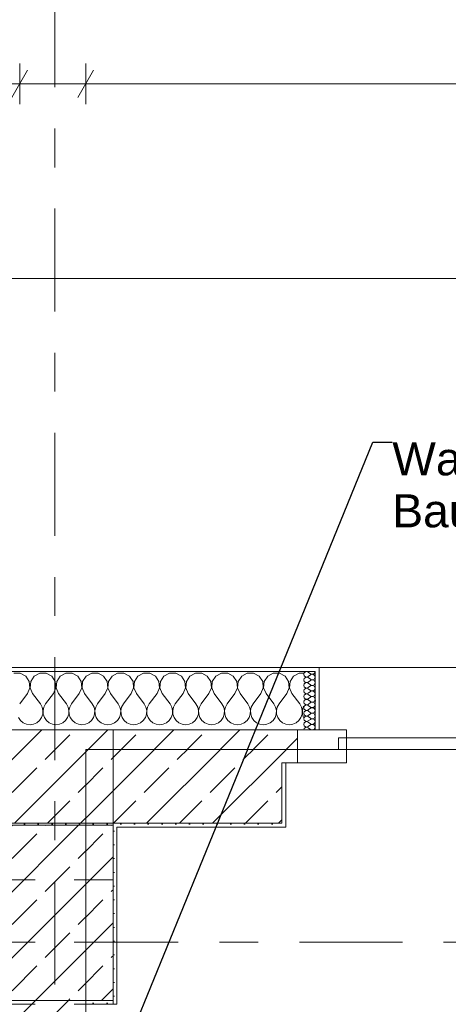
# Model space of a CAD drawing. Header units: metres. Extents: x -4 to 100, y -11 to 17.
# Tile 563 of 656: x 47.24 to 48.34, y 12.99 to 15.52. Entities that reach past the tile are written whole.
import ezdxf

# ---------------------------------------------------------------- set-up
doc = ezdxf.new("R2010")
doc.units = ezdxf.units.M
doc.header["$MEASUREMENT"] = 0
for name, pattern in [('Achse', [0.2, 0.1, -0.05, 0, -0.05]), ('Strichlinie doppelt', [0.546806, 0.264583, -0.105833, 0.070556, -0.105833]), ('Untersicht', [0.1, 0.075, -0.025]), ('Wipeout_Contour', [1, 0, -1])]:
    doc.linetypes.add(name, pattern=pattern)
for name, color, linetype in [('152 - Bemaßung_ Beschriftung.Ausbau', 7, 'Continuous'), ('451 - Universal.Achsen Raster', 7, 'Continuous'), ('603 - Struktur.Bodenplatte_ Decke Roh', 7, 'Continuous'), ('604 - Struktur.Wand Aussen', 7, 'Continuous'), ('605 - Struktur.Wand Innen', 7, 'Continuous'), ('607 - Struktur.Stütze', 7, 'Continuous'), ('608 - Struktur.Träger', 7, 'Continuous'), ('610 - Struktur.Treppe_ Rampe', 7, 'Continuous'), ('613 - Struktur.Fassade', 7, 'Continuous')]:
    doc.layers.add(name, color=color, linetype=linetype)
doc.styles.add('ERSTELLTER_STIL_2', font='txt')
doc.dimstyles.new('ERSTELLTER_STIL__5', dxfattribs={"dimtxt": 0.1, "dimasz": 0.0532, "dimexe": 0.18, "dimexo": 0.0625, "dimgap": 0, "dimtad": 1, "dimtih": 1, "dimtoh": 1, "dimzin": 0, "dimdsep": 46, "dimtxsty": 'ERSTELLTER_STIL_2', "dimblk": 'ARROWHEAD_2', "dimblk1": 'ARROWHEAD_2', "dimblk2": 'ARROWHEAD_2', "dimcen": 0.09, "dimse1": 1, "dimse2": 1, "dimclrd": 7, "dimclre": 7, "dimclrt": 7, "dimazin": 0, "dimtfac": 1, "dimtdec": 4, "dimtmove": 0, "dimatfit": 3, "dimfxl": 1, "dimtolj": 1, "dimtzin": 0, "dimarcsym": 0})
doc.dimstyles.new('ERSTELLTER_STIL__8', dxfattribs={"dimtxt": 0.18, "dimasz": 0.03648, "dimexe": 0.18, "dimexo": 0.0625, "dimgap": 0, "dimtad": 0, "dimtih": 1, "dimtoh": 1, "dimdec": 4, "dimzin": 0, "dimdsep": 46, "dimcen": 0.09, "dimadec": 0, "dimazin": 0, "dimtfac": 1, "dimtdec": 4, "dimtmove": 0, "dimatfit": 3, "dimldrblk": 'ARROWHEAD_11', "dimfxl": 1, "dimtolj": 1, "dimtzin": 0, "dimarcsym": 0})
pattern_1 = [(45, (0, 0), (-0.0848528, 0.0848528), []), (45, (-0.04243, 0.04243), (-0.0848528, 0.0848528), [0.09, -0.03])]
pattern_2 = [(45, (0, 0), (-0.01767767, 0.01767767), [0, -0.025])]
pattern_3 = [(0, (0, 0), (0, 0.08660254), [0, -0.05]), (0, (0.025, 0.0433), (0, 0.08660254), [0, -0.05])]

# ---------------------------------------------------------------- blocks, each defined once
blk = doc.blocks.new('*X75')
at = {"layer": '604 - Struktur.Wand Aussen', "color": 7, "linetype": 'Continuous', "lineweight": 5}
for p, q in [((47.2415, 13.8407), (47.2252, 13.8407)), ((47.2558, 13.833), (47.2415, 13.8407)), ((47.2919, 13.8407), (47.2776, 13.833)), ((47.3081, 13.8407), (47.2919, 13.8407)), ((47.3224, 13.833), (47.3081, 13.8407)), ((47.3585, 13.8407), (47.3442, 13.833)), ((47.3748, 13.8407), (47.3585, 13.8407)), ((47.3891, 13.833), (47.3748, 13.8407)), ((47.4252, 13.8407), (47.4109, 13.833)), ((47.4415, 13.8407), (47.4252, 13.8407)), ((47.4558, 13.833), (47.4415, 13.8407)), ((47.4919, 13.8407), (47.4776, 13.833)), ((47.5081, 13.8407), (47.4919, 13.8407)), ((47.5224, 13.833), (47.5081, 13.8407)), ((47.5585, 13.8407), (47.5442, 13.833)), ((47.5748, 13.8407), (47.5585, 13.8407)), ((47.5891, 13.833), (47.5748, 13.8407)), ((47.6252, 13.8407), (47.6109, 13.833)), ((47.6415, 13.8407), (47.6252, 13.8407)), ((47.6558, 13.833), (47.6415, 13.8407)), ((47.6919, 13.8407), (47.6776, 13.833)), ((47.7081, 13.8407), (47.6919, 13.8407)), ((47.7224, 13.833), (47.7081, 13.8407)), ((47.7585, 13.8407), (47.7442, 13.833)), ((47.7748, 13.8407), (47.7585, 13.8407)), ((47.7891, 13.833), (47.7748, 13.8407)), ((47.8252, 13.8407), (47.8109, 13.833)), ((47.8415, 13.8407), (47.8252, 13.8407)), ((47.8558, 13.833), (47.8415, 13.8407)), ((47.8919, 13.8407), (47.8776, 13.833)), ((47.9081, 13.8407), (47.8919, 13.8407)), ((47.9224, 13.833), (47.9081, 13.8407)), ((47.9585, 13.8407), (47.9442, 13.833)), ((47.97, 13.8407), (47.9585, 13.8407)), ((47.2648, 13.8195), (47.2558, 13.833)), ((47.2663, 13.8033), (47.2648, 13.8195)), ((47.2686, 13.8195), (47.267, 13.8033)), ((47.2776, 13.833), (47.2686, 13.8195)), ((47.3314, 13.8195), (47.3224, 13.833)), ((47.333, 13.8033), (47.3314, 13.8195)), ((47.3352, 13.8195), (47.3337, 13.8033)), ((47.3442, 13.833), (47.3352, 13.8195)), ((47.3981, 13.8195), (47.3891, 13.833)), ((47.3996, 13.8033), (47.3981, 13.8195)), ((47.4019, 13.8195), (47.4004, 13.8033)), ((47.4109, 13.833), (47.4019, 13.8195)), ((47.4648, 13.8195), (47.4558, 13.833)), ((47.4663, 13.8033), (47.4648, 13.8195)), ((47.4686, 13.8195), (47.467, 13.8033)), ((47.4776, 13.833), (47.4686, 13.8195)), ((47.5314, 13.8195), (47.5224, 13.833)), ((47.533, 13.8033), (47.5314, 13.8195)), ((47.5352, 13.8195), (47.5337, 13.8033)), ((47.5442, 13.833), (47.5352, 13.8195)), ((47.5981, 13.8195), (47.5891, 13.833)), ((47.5996, 13.8033), (47.5981, 13.8195)), ((47.6019, 13.8195), (47.6004, 13.8033)), ((47.6109, 13.833), (47.6019, 13.8195)), ((47.6648, 13.8195), (47.6558, 13.833)), ((47.6663, 13.8033), (47.6648, 13.8195)), ((47.6686, 13.8195), (47.667, 13.8033)), ((47.6776, 13.833), (47.6686, 13.8195)), ((47.7314, 13.8195), (47.7224, 13.833)), ((47.733, 13.8033), (47.7314, 13.8195)), ((47.7352, 13.8195), (47.7337, 13.8033)), ((47.7442, 13.833), (47.7352, 13.8195)), ((47.7981, 13.8195), (47.7891, 13.833)), ((47.7996, 13.8033), (47.7981, 13.8195)), ((47.8019, 13.8195), (47.8004, 13.8033)), ((47.8109, 13.833), (47.8019, 13.8195)), ((47.8648, 13.8195), (47.8558, 13.833)), ((47.8663, 13.8033), (47.8648, 13.8195)), ((47.8686, 13.8195), (47.867, 13.8033)), ((47.8776, 13.833), (47.8686, 13.8195)), ((47.9314, 13.8195), (47.9224, 13.833)), ((47.933, 13.8033), (47.9314, 13.8195)), ((47.9352, 13.8195), (47.9337, 13.8033)), ((47.9442, 13.833), (47.9352, 13.8195)), ((47.26, 13.7883), (47.24, 13.7617)), ((47.26, 13.7883), (47.2663, 13.8033)), ((47.267, 13.8033), (47.2733, 13.7883)), ((47.2733, 13.7883), (47.2933, 13.7617)), ((47.3267, 13.7883), (47.3067, 13.7617)), ((47.3267, 13.7883), (47.333, 13.8033)), ((47.3337, 13.8033), (47.34, 13.7883)), ((47.34, 13.7883), (47.36, 13.7617)), ((47.3933, 13.7883), (47.3733, 13.7617)), ((47.3933, 13.7883), (47.3996, 13.8033)), ((47.4004, 13.8033), (47.4067, 13.7883)), ((47.4067, 13.7883), (47.4267, 13.7617)), ((47.46, 13.7883), (47.44, 13.7617)), ((47.46, 13.7883), (47.4663, 13.8033)), ((47.467, 13.8033), (47.4733, 13.7883)), ((47.4733, 13.7883), (47.4933, 13.7617)), ((47.5267, 13.7883), (47.5067, 13.7617)), ((47.5267, 13.7883), (47.533, 13.8033)), ((47.5337, 13.8033), (47.54, 13.7883)), ((47.54, 13.7883), (47.56, 13.7617)), ((47.5933, 13.7883), (47.5733, 13.7617)), ((47.5933, 13.7883), (47.5996, 13.8033)), ((47.6004, 13.8033), (47.6067, 13.7883)), ((47.6067, 13.7883), (47.6267, 13.7617)), ((47.66, 13.7883), (47.64, 13.7617)), ((47.66, 13.7883), (47.6663, 13.8033)), ((47.667, 13.8033), (47.6733, 13.7883)), ((47.6733, 13.7883), (47.6933, 13.7617)), ((47.7267, 13.7883), (47.7067, 13.7617)), ((47.7267, 13.7883), (47.733, 13.8033)), ((47.7337, 13.8033), (47.74, 13.7883)), ((47.74, 13.7883), (47.76, 13.7617)), ((47.7933, 13.7883), (47.7733, 13.7617)), ((47.7933, 13.7883), (47.7996, 13.8033)), ((47.8004, 13.8033), (47.8067, 13.7883)), ((47.8067, 13.7883), (47.8267, 13.7617)), ((47.86, 13.7883), (47.84, 13.7617)), ((47.86, 13.7883), (47.8663, 13.8033)), ((47.867, 13.8033), (47.8733, 13.7883)), ((47.8733, 13.7883), (47.8933, 13.7617)), ((47.9267, 13.7883), (47.9067, 13.7617)), ((47.9267, 13.7883), (47.933, 13.8033)), ((47.9337, 13.8033), (47.94, 13.7883)), ((47.94, 13.7883), (47.96, 13.7617)), ((47.2978, 13.7536), (47.2933, 13.7617)), ((47.2999, 13.7447), (47.2978, 13.7536)), ((47.2994, 13.7355), (47.2999, 13.7447)), ((47.3022, 13.7536), (47.3001, 13.7447)), ((47.3001, 13.7447), (47.3006, 13.7355)), ((47.3067, 13.7617), (47.3022, 13.7536)), ((47.3645, 13.7536), (47.36, 13.7617)), ((47.3665, 13.7447), (47.3645, 13.7536)), ((47.3661, 13.7355), (47.3665, 13.7447)), ((47.3689, 13.7536), (47.3668, 13.7447)), ((47.3668, 13.7447), (47.3672, 13.7355)), ((47.3733, 13.7617), (47.3689, 13.7536)), ((47.4311, 13.7536), (47.4267, 13.7617)), ((47.4332, 13.7447), (47.4311, 13.7536)), ((47.4328, 13.7355), (47.4332, 13.7447)), ((47.4355, 13.7536), (47.4335, 13.7447)), ((47.4335, 13.7447), (47.4339, 13.7355)), ((47.44, 13.7617), (47.4355, 13.7536)), ((47.4978, 13.7536), (47.4933, 13.7617)), ((47.4999, 13.7447), (47.4978, 13.7536)), ((47.4994, 13.7355), (47.4999, 13.7447)), ((47.5022, 13.7536), (47.5001, 13.7447)), ((47.5001, 13.7447), (47.5006, 13.7355)), ((47.5067, 13.7617), (47.5022, 13.7536)), ((47.5645, 13.7536), (47.56, 13.7617)), ((47.5665, 13.7447), (47.5645, 13.7536)), ((47.5661, 13.7355), (47.5665, 13.7447)), ((47.5689, 13.7536), (47.5668, 13.7447)), ((47.5668, 13.7447), (47.5672, 13.7355)), ((47.5733, 13.7617), (47.5689, 13.7536)), ((47.6311, 13.7536), (47.6267, 13.7617)), ((47.6332, 13.7447), (47.6311, 13.7536)), ((47.6328, 13.7355), (47.6332, 13.7447)), ((47.6355, 13.7536), (47.6335, 13.7447)), ((47.6335, 13.7447), (47.6339, 13.7355)), ((47.64, 13.7617), (47.6355, 13.7536)), ((47.6978, 13.7536), (47.6933, 13.7617)), ((47.6999, 13.7447), (47.6978, 13.7536)), ((47.6994, 13.7355), (47.6999, 13.7447)), ((47.7022, 13.7536), (47.7001, 13.7447)), ((47.7001, 13.7447), (47.7006, 13.7355)), ((47.7067, 13.7617), (47.7022, 13.7536)), ((47.7645, 13.7536), (47.76, 13.7617)), ((47.7665, 13.7447), (47.7645, 13.7536)), ((47.7661, 13.7355), (47.7665, 13.7447)), ((47.7689, 13.7536), (47.7668, 13.7447)), ((47.7668, 13.7447), (47.7672, 13.7355)), ((47.7733, 13.7617), (47.7689, 13.7536)), ((47.8311, 13.7536), (47.8267, 13.7617)), ((47.8332, 13.7447), (47.8311, 13.7536)), ((47.8328, 13.7355), (47.8332, 13.7447)), ((47.8355, 13.7536), (47.8335, 13.7447)), ((47.8335, 13.7447), (47.8339, 13.7355)), ((47.84, 13.7617), (47.8355, 13.7536)), ((47.8978, 13.7536), (47.8933, 13.7617)), ((47.8999, 13.7447), (47.8978, 13.7536)), ((47.8994, 13.7355), (47.8999, 13.7447)), ((47.9022, 13.7536), (47.9001, 13.7447)), ((47.9001, 13.7447), (47.9006, 13.7355)), ((47.9067, 13.7617), (47.9022, 13.7536)), ((47.9645, 13.7536), (47.96, 13.7617)), ((47.9665, 13.7447), (47.9645, 13.7536)), ((47.9661, 13.7355), (47.9665, 13.7447)), ((47.9689, 13.7536), (47.9668, 13.7447)), ((47.9668, 13.7447), (47.9672, 13.7355)), ((47.97, 13.7556), (47.9689, 13.7536)), ((47.2369, 13.7268), (47.2421, 13.7192)), ((47.2421, 13.7192), (47.2491, 13.7133)), ((47.2491, 13.7133), (47.2576, 13.7096)), ((47.2758, 13.7096), (47.2842, 13.7133)), ((47.2842, 13.7133), (47.2913, 13.7192)), ((47.2913, 13.7192), (47.2965, 13.7268)), ((47.2965, 13.7268), (47.2994, 13.7355)), ((47.3006, 13.7355), (47.3035, 13.7268)), ((47.3035, 13.7268), (47.3087, 13.7192)), ((47.3087, 13.7192), (47.3158, 13.7133)), ((47.3158, 13.7133), (47.3242, 13.7096)), ((47.3424, 13.7096), (47.3509, 13.7133)), ((47.3509, 13.7133), (47.3579, 13.7192)), ((47.3579, 13.7192), (47.3631, 13.7268)), ((47.3631, 13.7268), (47.3661, 13.7355)), ((47.3672, 13.7355), (47.3702, 13.7268)), ((47.3702, 13.7268), (47.3754, 13.7192)), ((47.3754, 13.7192), (47.3825, 13.7133)), ((47.3825, 13.7133), (47.3909, 13.7096)), ((47.4091, 13.7096), (47.4175, 13.7133)), ((47.4175, 13.7133), (47.4246, 13.7192)), ((47.4246, 13.7192), (47.4298, 13.7268)), ((47.4298, 13.7268), (47.4328, 13.7355)), ((47.4339, 13.7355), (47.4369, 13.7268)), ((47.4369, 13.7268), (47.4421, 13.7192)), ((47.4421, 13.7192), (47.4491, 13.7133)), ((47.4491, 13.7133), (47.4576, 13.7096)), ((47.4758, 13.7096), (47.4842, 13.7133)), ((47.4842, 13.7133), (47.4913, 13.7192)), ((47.4913, 13.7192), (47.4965, 13.7268)), ((47.4965, 13.7268), (47.4994, 13.7355)), ((47.5006, 13.7355), (47.5035, 13.7268)), ((47.5035, 13.7268), (47.5087, 13.7192)), ((47.5087, 13.7192), (47.5158, 13.7133)), ((47.5158, 13.7133), (47.5242, 13.7096)), ((47.5424, 13.7096), (47.5509, 13.7133)), ((47.5509, 13.7133), (47.5579, 13.7192)), ((47.5579, 13.7192), (47.5631, 13.7268)), ((47.5631, 13.7268), (47.5661, 13.7355)), ((47.5672, 13.7355), (47.5702, 13.7268)), ((47.5702, 13.7268), (47.5754, 13.7192)), ((47.5754, 13.7192), (47.5825, 13.7133)), ((47.5825, 13.7133), (47.5909, 13.7096)), ((47.6091, 13.7096), (47.6175, 13.7133)), ((47.6175, 13.7133), (47.6246, 13.7192)), ((47.6246, 13.7192), (47.6298, 13.7268)), ((47.6298, 13.7268), (47.6328, 13.7355)), ((47.6339, 13.7355), (47.6369, 13.7268)), ((47.6369, 13.7268), (47.6421, 13.7192)), ((47.6421, 13.7192), (47.6491, 13.7133)), ((47.6491, 13.7133), (47.6576, 13.7096)), ((47.6758, 13.7096), (47.6842, 13.7133)), ((47.6842, 13.7133), (47.6913, 13.7192)), ((47.6913, 13.7192), (47.6965, 13.7268)), ((47.6965, 13.7268), (47.6994, 13.7355)), ((47.7006, 13.7355), (47.7035, 13.7268)), ((47.7035, 13.7268), (47.7087, 13.7192)), ((47.7087, 13.7192), (47.7158, 13.7133)), ((47.7158, 13.7133), (47.7242, 13.7096)), ((47.7424, 13.7096), (47.7509, 13.7133)), ((47.7509, 13.7133), (47.7579, 13.7192)), ((47.7579, 13.7192), (47.7631, 13.7268)), ((47.7631, 13.7268), (47.7661, 13.7355)), ((47.7672, 13.7355), (47.7702, 13.7268)), ((47.7702, 13.7268), (47.7754, 13.7192)), ((47.7754, 13.7192), (47.7825, 13.7133)), ((47.7825, 13.7133), (47.7909, 13.7096)), ((47.8091, 13.7096), (47.8175, 13.7133)), ((47.8175, 13.7133), (47.8246, 13.7192)), ((47.8246, 13.7192), (47.8298, 13.7268)), ((47.8298, 13.7268), (47.8328, 13.7355)), ((47.8339, 13.7355), (47.8369, 13.7268)), ((47.8369, 13.7268), (47.8421, 13.7192)), ((47.8421, 13.7192), (47.8491, 13.7133)), ((47.8491, 13.7133), (47.8576, 13.7096)), ((47.8758, 13.7096), (47.8842, 13.7133)), ((47.8842, 13.7133), (47.8913, 13.7192)), ((47.8913, 13.7192), (47.8965, 13.7268)), ((47.8965, 13.7268), (47.8994, 13.7355)), ((47.9006, 13.7355), (47.9035, 13.7268)), ((47.9035, 13.7268), (47.9087, 13.7192)), ((47.9087, 13.7192), (47.9158, 13.7133)), ((47.9158, 13.7133), (47.9242, 13.7096)), ((47.9424, 13.7096), (47.9509, 13.7133)), ((47.9509, 13.7133), (47.9579, 13.7192)), ((47.9579, 13.7192), (47.9631, 13.7268)), ((47.9631, 13.7268), (47.9661, 13.7355)), ((47.9672, 13.7355), (47.97, 13.7273)), ((47.2576, 13.7096), (47.2667, 13.7083)), ((47.2667, 13.7083), (47.2758, 13.7096)), ((47.3242, 13.7096), (47.3333, 13.7083)), ((47.3333, 13.7083), (47.3424, 13.7096)), ((47.3909, 13.7096), (47.4, 13.7083)), ((47.4, 13.7083), (47.4091, 13.7096)), ((47.4576, 13.7096), (47.4667, 13.7083)), ((47.4667, 13.7083), (47.4758, 13.7096)), ((47.5242, 13.7096), (47.5333, 13.7083)), ((47.5333, 13.7083), (47.5424, 13.7096)), ((47.5909, 13.7096), (47.6, 13.7083)), ((47.6, 13.7083), (47.6091, 13.7096)), ((47.6576, 13.7096), (47.6667, 13.7083)), ((47.6667, 13.7083), (47.6758, 13.7096)), ((47.7242, 13.7096), (47.7333, 13.7083)), ((47.7333, 13.7083), (47.7424, 13.7096)), ((47.7909, 13.7096), (47.8, 13.7083)), ((47.8, 13.7083), (47.8091, 13.7096)), ((47.8576, 13.7096), (47.8667, 13.7083)), ((47.8667, 13.7083), (47.8758, 13.7096)), ((47.9242, 13.7096), (47.9333, 13.7083)), ((47.9333, 13.7083), (47.9424, 13.7096))]:
    blk.add_line(p, q, dxfattribs=at)
blk = doc.blocks.new('*X111')
at = {"layer": '604 - Struktur.Wand Aussen', "color": 7, "linetype": 'Continuous', "lineweight": 5}
for p, q in [((47.9718, 13.8416), (47.9707, 13.8379)), ((47.9747, 13.8442), (47.9718, 13.8416)), ((47.9785, 13.845), (47.9747, 13.8442)), ((47.9821, 13.8436), (47.9785, 13.845)), ((47.9821, 13.8436), (47.9878, 13.8393)), ((47.9878, 13.8393), (47.9896, 13.8383)), ((47.9896, 13.8383), (47.9915, 13.8379)), ((47.9935, 13.838), (47.9953, 13.8386)), ((47.9953, 13.8386), (47.997, 13.8397)), ((47.997, 13.8397), (47.9982, 13.8412)), ((47.9982, 13.8412), (47.999, 13.843)), ((47.999, 13.843), (47.9993, 13.845)), ((47.9707, 13.8379), (47.9718, 13.8341)), ((47.9718, 13.8273), (47.9707, 13.8236)), ((47.9707, 13.8236), (47.9718, 13.8198)), ((47.9718, 13.813), (47.9707, 13.8093)), ((47.9718, 13.8341), (47.9747, 13.8315)), ((47.9747, 13.83), (47.9718, 13.8273)), ((47.9718, 13.8198), (47.9747, 13.8172)), ((47.9747, 13.8157), (47.9718, 13.813)), ((47.9747, 13.8315), (47.9785, 13.8307)), ((47.9785, 13.8307), (47.9747, 13.83)), ((47.9747, 13.8172), (47.9785, 13.8165)), ((47.9785, 13.8164), (47.9747, 13.8157)), ((47.9785, 13.8307), (47.9821, 13.8321)), ((47.9821, 13.8293), (47.9785, 13.8307)), ((47.9785, 13.8165), (47.9821, 13.8179)), ((47.9821, 13.815), (47.9785, 13.8164)), ((47.9821, 13.8321), (47.9878, 13.8364)), ((47.9821, 13.8293), (47.9878, 13.825)), ((47.9821, 13.8179), (47.9878, 13.8221)), ((47.9821, 13.815), (47.9878, 13.8107)), ((47.9896, 13.8374), (47.9878, 13.8364)), ((47.9878, 13.825), (47.9896, 13.824)), ((47.9896, 13.8231), (47.9878, 13.8221)), ((47.9915, 13.8378), (47.9896, 13.8374)), ((47.9896, 13.824), (47.9915, 13.8236)), ((47.9915, 13.8235), (47.9896, 13.8231)), ((47.9915, 13.8379), (47.9935, 13.838)), ((47.9935, 13.8377), (47.9915, 13.8378)), ((47.9915, 13.8236), (47.9935, 13.8237)), ((47.9935, 13.8234), (47.9915, 13.8235)), ((47.9953, 13.8371), (47.9935, 13.8377)), ((47.9935, 13.8237), (47.9953, 13.8243)), ((47.9953, 13.8228), (47.9935, 13.8234)), ((47.997, 13.836), (47.9953, 13.8371)), ((47.9953, 13.8243), (47.997, 13.8254)), ((47.997, 13.8217), (47.9953, 13.8228)), ((47.9982, 13.8345), (47.997, 13.836)), ((47.997, 13.8254), (47.9982, 13.827)), ((47.9982, 13.8202), (47.997, 13.8217)), ((47.999, 13.8327), (47.9982, 13.8345)), ((47.9982, 13.827), (47.999, 13.8288)), ((47.999, 13.8184), (47.9982, 13.8202)), ((47.9982, 13.8127), (47.999, 13.8145)), ((47.9993, 13.8307), (47.999, 13.8327)), ((47.999, 13.8288), (47.9993, 13.8307)), ((47.9993, 13.8164), (47.999, 13.8184)), ((47.999, 13.8145), (47.9993, 13.8164)), ((47.9707, 13.8093), (47.9718, 13.8055)), ((47.9718, 13.7988), (47.9707, 13.795)), ((47.9707, 13.795), (47.9718, 13.7912)), ((47.9718, 13.8055), (47.9747, 13.8029)), ((47.9747, 13.8014), (47.9718, 13.7988)), ((47.9718, 13.7912), (47.9747, 13.7886)), ((47.9747, 13.8029), (47.9785, 13.8022)), ((47.9785, 13.8021), (47.9747, 13.8014)), ((47.9747, 13.7886), (47.9785, 13.7879)), ((47.9785, 13.7878), (47.9747, 13.7871)), ((47.9785, 13.8022), (47.9821, 13.8036)), ((47.9821, 13.8007), (47.9785, 13.8021)), ((47.9785, 13.7879), (47.9821, 13.7893)), ((47.9821, 13.7864), (47.9785, 13.7878)), ((47.9821, 13.8036), (47.9878, 13.8079)), ((47.9821, 13.8007), (47.9878, 13.7964)), ((47.9821, 13.7893), (47.9878, 13.7936)), ((47.9878, 13.8107), (47.9896, 13.8098)), ((47.9896, 13.8088), (47.9878, 13.8079)), ((47.9878, 13.7964), (47.9896, 13.7955)), ((47.9896, 13.7945), (47.9878, 13.7936)), ((47.9896, 13.8098), (47.9915, 13.8093)), ((47.9915, 13.8093), (47.9896, 13.8088)), ((47.9896, 13.7955), (47.9915, 13.795)), ((47.9915, 13.795), (47.9896, 13.7945)), ((47.9915, 13.8093), (47.9935, 13.8094)), ((47.9935, 13.8092), (47.9915, 13.8093)), ((47.9915, 13.795), (47.9935, 13.7951)), ((47.9935, 13.7949), (47.9915, 13.795)), ((47.9935, 13.8094), (47.9953, 13.81)), ((47.9953, 13.8085), (47.9935, 13.8092)), ((47.9935, 13.7951), (47.9953, 13.7958)), ((47.9953, 13.7942), (47.9935, 13.7949)), ((47.9953, 13.81), (47.997, 13.8112)), ((47.997, 13.8074), (47.9953, 13.8085)), ((47.9953, 13.7958), (47.997, 13.7969)), ((47.997, 13.7931), (47.9953, 13.7942)), ((47.997, 13.8112), (47.9982, 13.8127)), ((47.9982, 13.8059), (47.997, 13.8074)), ((47.997, 13.7969), (47.9982, 13.7984)), ((47.9982, 13.7916), (47.997, 13.7931)), ((47.999, 13.8041), (47.9982, 13.8059)), ((47.9982, 13.7984), (47.999, 13.8002)), ((47.999, 13.7898), (47.9982, 13.7916)), ((47.9993, 13.8021), (47.999, 13.8041)), ((47.999, 13.8002), (47.9993, 13.8021)), ((47.9993, 13.7879), (47.999, 13.7898)), ((47.999, 13.7859), (47.9993, 13.7879)), ((47.9718, 13.7845), (47.9707, 13.7807)), ((47.9707, 13.7807), (47.9718, 13.777)), ((47.9718, 13.7702), (47.9707, 13.7664)), ((47.9707, 13.7664), (47.9718, 13.7627)), ((47.9747, 13.7871), (47.9718, 13.7845)), ((47.9718, 13.777), (47.9747, 13.7743)), ((47.9747, 13.7728), (47.9718, 13.7702)), ((47.9718, 13.7627), (47.9747, 13.76)), ((47.9747, 13.7743), (47.9785, 13.7736)), ((47.9785, 13.7735), (47.9747, 13.7728)), ((47.9785, 13.7736), (47.9821, 13.775)), ((47.9821, 13.7721), (47.9785, 13.7735)), ((47.9821, 13.7864), (47.9878, 13.7821)), ((47.9821, 13.775), (47.9878, 13.7793)), ((47.9821, 13.7721), (47.9878, 13.7679)), ((47.9821, 13.7607), (47.9878, 13.765)), ((47.9878, 13.7821), (47.9896, 13.7812)), ((47.9896, 13.7802), (47.9878, 13.7793)), ((47.9878, 13.7679), (47.9896, 13.7669)), ((47.9896, 13.766), (47.9878, 13.765)), ((47.9896, 13.7812), (47.9915, 13.7807)), ((47.9915, 13.7807), (47.9896, 13.7802)), ((47.9896, 13.7669), (47.9915, 13.7665)), ((47.9915, 13.7664), (47.9896, 13.766)), ((47.9915, 13.7807), (47.9935, 13.7808)), ((47.9935, 13.7806), (47.9915, 13.7807)), ((47.9915, 13.7665), (47.9935, 13.7666)), ((47.9935, 13.7663), (47.9915, 13.7664)), ((47.9935, 13.7808), (47.9953, 13.7815)), ((47.9953, 13.78), (47.9935, 13.7806)), ((47.9935, 13.7666), (47.9953, 13.7672)), ((47.9953, 13.7657), (47.9935, 13.7663)), ((47.9953, 13.7815), (47.997, 13.7826)), ((47.997, 13.7788), (47.9953, 13.78)), ((47.9953, 13.7672), (47.997, 13.7683)), ((47.997, 13.7646), (47.9953, 13.7657)), ((47.997, 13.7826), (47.9982, 13.7841)), ((47.9982, 13.7773), (47.997, 13.7788)), ((47.997, 13.7683), (47.9982, 13.7698)), ((47.9982, 13.763), (47.997, 13.7646)), ((47.9982, 13.7841), (47.999, 13.7859)), ((47.999, 13.7755), (47.9982, 13.7773)), ((47.9982, 13.7698), (47.999, 13.7716)), ((47.999, 13.7612), (47.9982, 13.763)), ((47.9993, 13.7736), (47.999, 13.7755)), ((47.999, 13.7716), (47.9993, 13.7736)), ((47.9718, 13.7559), (47.9707, 13.7521)), ((47.9707, 13.7521), (47.9718, 13.7484)), ((47.9718, 13.7416), (47.9707, 13.7379)), ((47.9707, 13.7379), (47.9718, 13.7341)), ((47.9747, 13.7585), (47.9718, 13.7559)), ((47.9718, 13.7484), (47.9747, 13.7458)), ((47.9747, 13.7442), (47.9718, 13.7416)), ((47.9747, 13.76), (47.9785, 13.7593)), ((47.9785, 13.7593), (47.9747, 13.7585)), ((47.9747, 13.7458), (47.9785, 13.745)), ((47.9785, 13.745), (47.9747, 13.7442)), ((47.9785, 13.7593), (47.9821, 13.7607)), ((47.9821, 13.7579), (47.9785, 13.7593)), ((47.9785, 13.745), (47.9821, 13.7464)), ((47.9821, 13.7436), (47.9785, 13.745)), ((47.9821, 13.7579), (47.9878, 13.7536)), ((47.9821, 13.7464), (47.9878, 13.7507)), ((47.9821, 13.7436), (47.9878, 13.7393)), ((47.9878, 13.7536), (47.9896, 13.7526)), ((47.9896, 13.7517), (47.9878, 13.7507)), ((47.9878, 13.7393), (47.9896, 13.7383)), ((47.9896, 13.7374), (47.9878, 13.7364)), ((47.9896, 13.7526), (47.9915, 13.7522)), ((47.9915, 13.7521), (47.9896, 13.7517)), ((47.9896, 13.7383), (47.9915, 13.7379)), ((47.9915, 13.7378), (47.9896, 13.7374)), ((47.9915, 13.7522), (47.9935, 13.7523)), ((47.9935, 13.752), (47.9915, 13.7521)), ((47.9915, 13.7379), (47.9935, 13.738)), ((47.9935, 13.7377), (47.9915, 13.7378)), ((47.9935, 13.7523), (47.9953, 13.7529)), ((47.9953, 13.7514), (47.9935, 13.752)), ((47.9935, 13.738), (47.9953, 13.7386)), ((47.9953, 13.7371), (47.9935, 13.7377)), ((47.9953, 13.7529), (47.997, 13.754)), ((47.997, 13.7503), (47.9953, 13.7514)), ((47.9953, 13.7386), (47.997, 13.7397)), ((47.997, 13.736), (47.9953, 13.7371)), ((47.997, 13.754), (47.9982, 13.7555)), ((47.9982, 13.7488), (47.997, 13.7503)), ((47.997, 13.7397), (47.9982, 13.7412)), ((47.9982, 13.7555), (47.999, 13.7573)), ((47.999, 13.747), (47.9982, 13.7488)), ((47.9982, 13.7412), (47.999, 13.743)), ((47.9993, 13.7593), (47.999, 13.7612)), ((47.999, 13.7573), (47.9993, 13.7593)), ((47.9993, 13.745), (47.999, 13.747)), ((47.999, 13.743), (47.9993, 13.745)), ((47.9718, 13.7273), (47.9707, 13.7236)), ((47.9707, 13.7236), (47.9718, 13.7198)), ((47.9718, 13.713), (47.9707, 13.7093)), ((47.9718, 13.7341), (47.9747, 13.7315)), ((47.9747, 13.73), (47.9718, 13.7273)), ((47.9718, 13.7198), (47.9747, 13.7172)), ((47.9747, 13.7157), (47.9718, 13.713)), ((47.9747, 13.7315), (47.9785, 13.7307)), ((47.9785, 13.7307), (47.9747, 13.73)), ((47.9747, 13.7172), (47.9785, 13.7165)), ((47.9785, 13.7164), (47.9747, 13.7157)), ((47.9785, 13.7307), (47.9821, 13.7321)), ((47.9821, 13.7293), (47.9785, 13.7307)), ((47.9785, 13.7165), (47.9821, 13.7179)), ((47.9821, 13.715), (47.9785, 13.7164)), ((47.9821, 13.7321), (47.9878, 13.7364)), ((47.9821, 13.7293), (47.9878, 13.725)), ((47.9821, 13.7179), (47.9878, 13.7221)), ((47.9821, 13.715), (47.9878, 13.7107)), ((47.9878, 13.725), (47.9896, 13.724)), ((47.9896, 13.7231), (47.9878, 13.7221)), ((47.9896, 13.724), (47.9915, 13.7236)), ((47.9915, 13.7235), (47.9896, 13.7231)), ((47.9915, 13.7236), (47.9935, 13.7237)), ((47.9935, 13.7234), (47.9915, 13.7235)), ((47.9935, 13.7237), (47.9953, 13.7243)), ((47.9953, 13.7228), (47.9935, 13.7234)), ((47.9953, 13.7243), (47.997, 13.7254)), ((47.997, 13.7217), (47.9953, 13.7228)), ((47.9982, 13.7345), (47.997, 13.736)), ((47.997, 13.7254), (47.9982, 13.727)), ((47.9982, 13.7202), (47.997, 13.7217)), ((47.997, 13.7112), (47.9982, 13.7127)), ((47.999, 13.7327), (47.9982, 13.7345)), ((47.9982, 13.727), (47.999, 13.7288)), ((47.999, 13.7184), (47.9982, 13.7202)), ((47.9982, 13.7127), (47.999, 13.7145)), ((47.9993, 13.7307), (47.999, 13.7327)), ((47.999, 13.7288), (47.9993, 13.7307)), ((47.9993, 13.7164), (47.999, 13.7184)), ((47.999, 13.7145), (47.9993, 13.7164)), ((47.9707, 13.7093), (47.9718, 13.7055)), ((47.9718, 13.6988), (47.9707, 13.695)), ((47.9718, 13.7055), (47.9747, 13.7029)), ((47.9747, 13.7014), (47.9718, 13.6988)), ((47.9747, 13.7029), (47.9785, 13.7022)), ((47.9785, 13.7021), (47.9747, 13.7014)), ((47.9785, 13.7022), (47.9821, 13.7036)), ((47.9821, 13.7007), (47.9785, 13.7021)), ((47.9821, 13.7036), (47.9878, 13.7079)), ((47.9821, 13.7007), (47.9878, 13.6964)), ((47.9878, 13.7107), (47.9896, 13.7098)), ((47.9896, 13.7088), (47.9878, 13.7079)), ((47.9878, 13.6964), (47.9896, 13.6955)), ((47.9896, 13.7098), (47.9915, 13.7093)), ((47.9915, 13.7093), (47.9896, 13.7088)), ((47.9896, 13.6955), (47.9915, 13.695)), ((47.9915, 13.7093), (47.9935, 13.7094)), ((47.9935, 13.7092), (47.9915, 13.7093)), ((47.9915, 13.695), (47.9935, 13.6951)), ((47.9935, 13.7094), (47.9953, 13.71)), ((47.9953, 13.7085), (47.9935, 13.7092)), ((47.9935, 13.6951), (47.9953, 13.6958)), ((47.9953, 13.71), (47.997, 13.7112)), ((47.997, 13.7074), (47.9953, 13.7085)), ((47.9953, 13.6958), (47.997, 13.6969)), ((47.9982, 13.7059), (47.997, 13.7074)), ((47.997, 13.6969), (47.9982, 13.6984)), ((47.999, 13.7041), (47.9982, 13.7059)), ((47.9982, 13.6984), (47.999, 13.7002)), ((47.9993, 13.7021), (47.999, 13.7041)), ((47.999, 13.7002), (47.9993, 13.7021))]:
    blk.add_line(p, q, dxfattribs=at)
blk = doc.blocks.new('ARROWHEAD_11')
at = {"color": 0, "linetype": 'Continuous', "lineweight": 0}
blk.add_line((0, 0), (-1, 0), dxfattribs=at)
at = {"color": 0, "linetype": 'Continuous', "lineweight": 0, "const_width": 0.25, "flags": 128}
blk.add_lwpolyline([(-0.125, 0, 1), (0.125, 0, 1)], format="xyb", close=True, dxfattribs=at)
blk = doc.blocks.new('*D308')
at = {"layer": '152 - Bemaßung_ Beschriftung.Ausbau', "color": 7, "linetype": 'Continuous', "lineweight": 5}
for p, q in [((46.71, 14.8025), (46.71, 14.9075)), ((46.7302, 14.89), (46.6898, 14.82)), ((51.5852, 14.89), (51.5448, 14.82)), ((44.31, 14.855), (46.71, 14.855)), ((46.71, 14.855), (51.565, 14.855))]:
    blk.add_line(p, q, dxfattribs=at)
at = {"layer": '152 - Bemaßung_ Beschriftung.Ausbau', "color": 7, "lineweight": 5, "insert": (48.9794, 14.8556), "char_height": 0.1, "attachment_point": 7, "style": 'ERSTELLTER_STIL_2'}
blk.add_mtext('\\A1;{\\pql;\\fArial|b0|i0|c0|p38;4,85\\fArial|b0|i0|c0|p38;\\A1{\\H.66x;\\S5^  ;}}', dxfattribs=at)
blk = doc.blocks.new('ARROWHEAD_2')
at = {"color": 0, "linetype": 'Continuous', "lineweight": 0}
for p, q in [((-0.378, -0.655), (0.378, 0.655)), ((0, 0), (-1, 0))]:
    blk.add_line(p, q, dxfattribs=at)
blk = doc.blocks.new('*D309')
at = {"layer": '152 - Bemaßung_ Beschriftung.Ausbau', "color": 7, "linetype": 'Continuous', "lineweight": 5}
for p, q in [((51.565, 14.8025), (51.565, 14.9075)), ((51.5852, 14.89), (51.5448, 14.82)), ((53.9852, 14.89), (53.9448, 14.82)), ((46.71, 14.855), (51.565, 14.855)), ((51.565, 14.855), (53.965, 14.855))]:
    blk.add_line(p, q, dxfattribs=at)
at = {"layer": '152 - Bemaßung_ Beschriftung.Ausbau', "color": 7, "lineweight": 5, "char_height": 0.1, "attachment_point": 7, "style": 'ERSTELLTER_STIL_2'}
for s, insert in [('\\A1;{\\pql;\\fArial|b0|i0|c0|p38;2,40}', (52.632, 14.875)), ('\\A1;{\\pql;\\fArial|b0|i0|c0|p38;2,01}', (52.632, 14.735))]:
    blk.add_mtext(s, dxfattribs=dict(at, insert=insert))
blk = doc.blocks.new('*D340')
at = {"layer": '152 - Bemaßung_ Beschriftung.Ausbau', "color": 7, "linetype": 'Continuous', "lineweight": 5}
for p, q in [((40.21, 15.3025), (40.21, 15.4075)), ((40.2302, 15.39), (40.1898, 15.32)), ((47.2602, 15.39), (47.2198, 15.32)), ((40.05, 15.355), (40.21, 15.355)), ((40.21, 15.355), (47.24, 15.355))]:
    blk.add_line(p, q, dxfattribs=at)
at = {"layer": '152 - Bemaßung_ Beschriftung.Ausbau', "color": 7, "lineweight": 5, "char_height": 0.1, "attachment_point": 7, "style": 'ERSTELLTER_STIL_2'}
for s, insert in [('\\A1;{\\pql;\\fArial|b0|i0|c0|p38;7,03}', (43.5161, 15.375)), ('\\A1;{\\pql;\\fArial|b0|i0|c0|p38;17}', (47.068, 15.375))]:
    blk.add_mtext(s, dxfattribs=dict(at, insert=insert))
blk = doc.blocks.new('*D341')
at = {"layer": '152 - Bemaßung_ Beschriftung.Ausbau', "color": 7, "linetype": 'Continuous', "lineweight": 5}
for p, q in [((47.24, 15.3025), (47.24, 15.4075)), ((47.2602, 15.39), (47.2198, 15.32)), ((47.4302, 15.39), (47.3898, 15.32)), ((40.21, 15.355), (47.24, 15.355)), ((47.24, 15.355), (47.41, 15.355))]:
    blk.add_line(p, q, dxfattribs=at)
blk = doc.blocks.new('*D342')
at = {"layer": '152 - Bemaßung_ Beschriftung.Ausbau', "color": 7, "linetype": 'Continuous', "lineweight": 5}
for p, q in [((47.41, 15.3025), (47.41, 15.4075)), ((47.4302, 15.39), (47.3898, 15.32)), ((50.8602, 15.39), (50.8198, 15.32)), ((47.24, 15.355), (47.41, 15.355)), ((47.41, 15.355), (50.84, 15.355))]:
    blk.add_line(p, q, dxfattribs=at)
at = {"layer": '152 - Bemaßung_ Beschriftung.Ausbau', "color": 7, "lineweight": 5, "char_height": 0.1, "attachment_point": 7, "style": 'ERSTELLTER_STIL_2'}
for s, insert in [('\\A1;{\\pql;\\fArial|b0|i0|c0|p38;3,43}', (48.9161, 15.375)), ('\\A1;{\\pql;\\fArial|b0|i0|c0|p38;17}', (50.668, 15.375))]:
    blk.add_mtext(s, dxfattribs=dict(at, insert=insert))
blk = doc.blocks.new('*D343')
at = {"layer": '152 - Bemaßung_ Beschriftung.Ausbau', "color": 7, "linetype": 'Continuous', "lineweight": 5}
for p, q in [((50.84, 15.3025), (50.84, 15.4075)), ((50.8602, 15.39), (50.8198, 15.32)), ((51.0302, 15.39), (50.9898, 15.32)), ((47.41, 15.355), (50.84, 15.355)), ((50.84, 15.355), (51.01, 15.355))]:
    blk.add_line(p, q, dxfattribs=at)
blk = doc.blocks.new('*D380')
at = {"layer": '152 - Bemaßung_ Beschriftung.Ausbau', "color": 7, "linetype": 'Continuous', "lineweight": 5}
for p, q in [((47.2002, 15.89), (47.1598, 15.82)), ((47.18, 15.8025), (47.18, 15.9075)), ((47.5002, 15.89), (47.4598, 15.82)), ((43.88, 15.855), (47.18, 15.855)), ((47.18, 15.855), (47.48, 15.855))]:
    blk.add_line(p, q, dxfattribs=at)
at = {"layer": '152 - Bemaßung_ Beschriftung.Ausbau', "color": 7, "lineweight": 5, "insert": (47.2541, 15.875), "char_height": 0.1, "attachment_point": 7, "style": 'ERSTELLTER_STIL_2'}
blk.add_mtext('\\A1;{\\pql;\\fArial|b0|i0|c0|p38;30}', dxfattribs=at)
blk = doc.blocks.new('*D381')
at = {"layer": '152 - Bemaßung_ Beschriftung.Ausbau', "color": 7, "linetype": 'Continuous', "lineweight": 5}
for p, q in [((47.5002, 15.89), (47.4598, 15.82)), ((47.48, 15.8025), (47.48, 15.9075)), ((50.8002, 15.89), (50.7598, 15.82)), ((47.18, 15.855), (47.48, 15.855)), ((47.48, 15.855), (50.78, 15.855))]:
    blk.add_line(p, q, dxfattribs=at)
at = {"layer": '152 - Bemaßung_ Beschriftung.Ausbau', "color": 7, "lineweight": 5, "insert": (48.997, 15.875), "char_height": 0.1, "attachment_point": 7, "style": 'ERSTELLTER_STIL_2'}
blk.add_mtext('\\A1;{\\pql;\\fArial|b0|i0|c0|p38;3,30}', dxfattribs=at)
blk = doc.blocks.new('*D382')
at = {"layer": '152 - Bemaßung_ Beschriftung.Ausbau', "color": 7, "linetype": 'Continuous', "lineweight": 5}
for p, q in [((50.8002, 15.89), (50.7598, 15.82)), ((50.78, 15.8025), (50.78, 15.9075)), ((51.1002, 15.89), (51.0598, 15.82)), ((47.48, 15.855), (50.78, 15.855)), ((50.78, 15.855), (51.08, 15.855))]:
    blk.add_line(p, q, dxfattribs=at)
at = {"layer": '152 - Bemaßung_ Beschriftung.Ausbau', "color": 7, "lineweight": 5, "insert": (50.8541, 15.875), "char_height": 0.1, "attachment_point": 7, "style": 'ERSTELLTER_STIL_2'}
blk.add_mtext('\\A1;{\\pql;\\fArial|b0|i0|c0|p38;30}', dxfattribs=at)

msp = doc.modelspace()

# ---------------------------------------------------------------- hatches: boundary and pattern name
at = {"layer": '604 - Struktur.Wand Aussen', "linetype": 'Continuous', "lineweight": 0, "true_color": 0x000000}
h = msp.add_hatch(dxfattribs=at)
h.set_pattern_fill('Verputz_0001', color=18, style=0, pattern_type=2)
h.set_pattern_definition(pattern_3)
h.paths.add_polyline_path([(46.62, 13.855), (46.62, 13.845), (48, 13.845), (48, 13.855)])
h = msp.add_hatch(dxfattribs=at)
h.set_pattern_fill('Verputz_0001', color=18, style=0, pattern_type=2)
h.set_pattern_definition(pattern_3)
h.paths.add_polyline_path([(48, 13.855), (48, 13.695), (48.01, 13.695), (48.01, 13.855)])

# ---------------------------------------------------------------- linework, layer by layer
at = {"layer": '451 - Universal.Achsen Raster', "color": 160, "linetype": 'Strichlinie doppelt', "lineweight": 9, "true_color": 0x3232ff}
msp.add_line((47.33, -10.585), (47.33, 16.355), dxfattribs=at)
at = {"layer": '604 - Struktur.Wand Aussen', "color": 7, "linetype": 'Continuous', "lineweight": 5}
for p, q in [((47.97, 13.845), (46.65, 13.845)), ((47.97, 13.845), (48, 13.845)), ((48, 13.855), (48.01, 13.855)), ((48, 13.695), (48, 13.845)), ((48, 13.845), (48, 13.695)), ((48.01, 13.855), (48.01, 13.845)), ((48.01, 13.855), (48.01, 13.845)), ((48.01, 13.845), (48.01, 13.705)), ((48.01, 13.845), (48.01, 13.705)), ((47.97, 13.695), (47.954, 13.695)), ((47.97, 13.695), (47.954, 13.695)), ((47.97, 13.695), (48, 13.695)), ((47.97, 13.695), (48, 13.695)), ((48, 13.695), (48.01, 13.695)), ((48, 13.695), (48.01, 13.695)), ((48.01, 13.705), (48.01, 13.695)), ((48.01, 13.705), (48.01, 13.695))]:
    msp.add_line(p, q, dxfattribs=at)
at = {"layer": '604 - Struktur.Wand Aussen', "color": 7, "linetype": 'Continuous', "lineweight": 9}
msp.add_line((50.196, 13.855), (48.01, 13.855), dxfattribs=at)
at = {"layer": '604 - Struktur.Wand Aussen', "color": 7, "linetype": 'Continuous', "lineweight": 13}
msp.add_line((47.954, 13.695), (46.65, 13.695), dxfattribs=at)
at = {"layer": '604 - Struktur.Wand Aussen', "color": 7, "linetype": 'Continuous', "lineweight": 5, "flags": 128}
msp.add_lwpolyline([(48, 13.855), (46.62, 13.855)], dxfattribs=at)

# ---------------------------------------------------------------- block references
at = {"layer": '604 - Struktur.Wand Aussen', "color": 7, "lineweight": 18}
for name in ['*X75', '*X111']:
    msp.add_blockref(name, (0, 0), dxfattribs=at)

# ---------------------------------------------------------------- texts
at = {"layer": '152 - Bemaßung_ Beschriftung.Ausbau', "color": 7, "linetype": 'Continuous', "lineweight": 9, "insert": (48.198, 14.4341), "char_height": 0.085, "attachment_point": 1, "line_spacing_factor": 0.942728, "style": 'ERSTELLTER_STIL_2'}
msp.add_mtext('\\A1;{\\pql;\\fArial|b0|i0|c0|p38;Wand\\P\\pql;\\fArial|b0|i0|c0|p38;Bauart Brandwand}', dxfattribs=at)

# ---------------------------------------------------------------- dimensions: what is measured, and where the dimension line sits
at = {"layer": '152 - Bemaßung_ Beschriftung.Ausbau', "color": 7, "linetype": 'Continuous', "lineweight": 5}
dim = msp.add_linear_dim(base=(47.24, 15.355), p1=(40.21, 10.7286), p2=(47.24, 10.7347), angle=0, dimstyle='ERSTELLTER_STIL__5', dxfattribs=at)
dim.commit()
dim.dimension.update_dxf_attribs({"geometry": '*D340', "text_midpoint": (43.646, 15.425), "dimtype": 160})

# ---------------------------------------------------------------- wipeouts: each hides what was drawn before it
at = {"color": 254, "linetype": 'Wipeout_Contour', "lineweight": 0, "ltscale": 354.546897}
msp.add_wipeout([(50.84, 13.645), (47.41, 13.645), (47.41, 12.025), (49.03, 12.025), (49.22, 12.025), (49.22, 11.885), (50.84, 11.885)], dxfattribs=at).dxf.layer = '610 - Struktur.Treppe_ Rampe'

# ---------------------------------------------------------------- next in the draw order: hatches: boundary and pattern name
at = {"layer": '604 - Struktur.Wand Aussen', "linetype": 'Continuous', "lineweight": 0, "true_color": 0x000000}
h = msp.add_hatch(dxfattribs=at)
h.set_pattern_fill('Beton__Stahlbeton_0001', color=18, style=0, pattern_type=2)
h.set_pattern_definition(pattern_1)
h.paths.add_polyline_path([(46.65, 13.695), (46.65, 13.575), (46.71, 13.575), (46.71, 13.505), (46.71, 13.455), (47.914, 13.455), (47.914, 13.61), (47.924, 13.61), (47.954, 13.61), (47.954, 13.695)])
h = msp.add_hatch(dxfattribs=at)
h.set_pattern_fill('Gips_0001', color=18, style=0, pattern_type=2)
h.set_pattern_definition(pattern_2)
h.paths.add_polyline_path([(47.914, 13.445), (47.924, 13.445), (47.924, 13.61), (47.914, 13.61)])
h = msp.add_hatch(dxfattribs=at)
h.set_pattern_fill('Gips_0001', color=18, style=0, pattern_type=2)
h.set_pattern_definition(pattern_2)
h.paths.add_polyline_path([(47.49, 13.455), (47.49, 13.445), (47.914, 13.445), (47.914, 13.455)])
at = {"layer": '605 - Struktur.Wand Innen', "linetype": 'Continuous', "lineweight": 0, "true_color": 0x000000}
h = msp.add_hatch(dxfattribs=at)
h.set_pattern_fill('Beton__Stahlbeton_0001', color=18, style=0, pattern_type=2)
h.set_pattern_definition(pattern_1)
h.paths.add_polyline_path([(47.41, 13), (47.24, 13), (47.24, 8.5), (47.41, 8.5)])
at = {"layer": '607 - Struktur.Stütze', "linetype": 'Continuous', "lineweight": 0, "true_color": 0x000000}
h = msp.add_hatch(dxfattribs=at)
h.set_pattern_fill('Gips_0001', color=18, style=0, pattern_type=2)
h.set_pattern_definition(pattern_2)
h.paths.add_polyline_path([(47.17, 13.445), (47.18, 13.445), (47.18, 13.45), (47.48, 13.45), (47.48, 13.445), (47.49, 13.445), (47.49, 13.455), (47.17, 13.455)])
h = msp.add_hatch(dxfattribs=at)
h.set_pattern_fill('Beton__Stahlbeton_0001', color=18, style=0, pattern_type=2)
h.set_pattern_definition(pattern_1)
h.paths.add_polyline_path([(47.18, 13), (47.48, 13), (47.48, 13.45), (47.18, 13.45)])
h = msp.add_hatch(dxfattribs=at)
h.set_pattern_fill('Gips_0001', color=18, style=0, pattern_type=2)
h.set_pattern_definition(pattern_2)
h.paths.add_polyline_path([(47.48, 13), (47.41, 13), (47.41, 12.99), (47.49, 12.99), (47.49, 13.445), (47.48, 13.445)])

# ---------------------------------------------------------------- next in the draw order: linework, layer by layer
at = {"layer": '451 - Universal.Achsen Raster', "color": 160, "linetype": 'Strichlinie doppelt', "lineweight": 9, "true_color": 0x3232ff}
msp.add_line((64.935, 13.15), (-3.175, 13.15), dxfattribs=at)
at = {"layer": '603 - Struktur.Bodenplatte_ Decke Roh', "color": 7, "linetype": 'Continuous', "lineweight": 18, "flags": 128}
msp.add_lwpolyline([(62.275, 0.005), (62.275, 13.695), (50.78, 13.695), (50.78, 13.455), (50.78, 13), (50.84, 13), (50.84, 8.585), (49.03, 8.585), (49.03, 8.725), (47.41, 8.725), (47.41, 13), (47.48, 13), (47.48, 13.455), (47.48, 13.695), (14.78, 13.695)], dxfattribs=at)
at = {"layer": '604 - Struktur.Wand Aussen', "color": 7, "linetype": 'Continuous', "lineweight": 13}
for p, q in [((47.954, 13.695), (47.954, 13.61)), ((47.954, 13.695), (47.954, 13.61)), ((47.914, 13.455), (47.914, 13.61)), ((47.954, 13.61), (47.924, 13.61)), ((47.954, 13.61), (47.924, 13.61)), ((46.71, 13.455), (47.914, 13.455))]:
    msp.add_line(p, q, dxfattribs=at)
at = {"layer": '604 - Struktur.Wand Aussen', "color": 7, "linetype": 'Continuous', "lineweight": 5}
for p, q in [((47.914, 13.61), (47.924, 13.61)), ((47.924, 13.61), (47.924, 13.455)), ((47.924, 13.61), (47.924, 13.455)), ((47.914, 13.445), (47.924, 13.445)), ((47.924, 13.455), (47.924, 13.445)), ((47.924, 13.455), (47.924, 13.445))]:
    msp.add_line(p, q, dxfattribs=at)
at = {"layer": '604 - Struktur.Wand Aussen', "color": 7, "linetype": 'Continuous', "lineweight": 5, "flags": 128}
msp.add_lwpolyline([(47.49, 13.445), (47.914, 13.445)], dxfattribs=at)
at = {"layer": '605 - Struktur.Wand Innen', "color": 7, "linetype": 'Continuous', "lineweight": 18, "flags": 128}
msp.add_lwpolyline([(47.41, 8.5), (47.41, 13)], dxfattribs=at)
at = {"layer": '607 - Struktur.Stütze', "color": 7, "linetype": 'Continuous', "lineweight": 13, "flags": 128}
msp.add_lwpolyline([(47.18, 13), (47.48, 13), (47.48, 13.45), (47.18, 13.45)], close=True, dxfattribs=at)
at = {"layer": '607 - Struktur.Stütze', "color": 7, "linetype": 'Continuous', "lineweight": 5, "flags": 128}
msp.add_lwpolyline([(47.41, 12.99), (47.49, 12.99), (47.49, 13.445)], dxfattribs=at)
at = {"layer": '608 - Struktur.Träger', "color": 7, "linetype": 'Untersicht', "lineweight": 13}
for p, q in [((14.78, 13.31), (47.48, 13.31)), ((47.48, 12.99), (47.48, 13.31)), ((14.78, 12.99), (47.48, 12.99))]:
    msp.add_line(p, q, dxfattribs=at)
at = {"layer": '608 - Struktur.Träger', "color": 7, "linetype": 'Achse', "lineweight": 9}
msp.add_line((14.78, 13.15), (47.48, 13.15), dxfattribs=at)
at = {"layer": '610 - Struktur.Treppe_ Rampe', "color": 7, "linetype": 'Continuous', "lineweight": 13}
for p, q in [((50.84, 13.645), (47.41, 13.645)), ((47.41, 13.645), (47.41, 12.025)), ((50.84, 13.645), (47.41, 13.645)), ((47.41, 13.645), (47.41, 12.025))]:
    msp.add_line(p, q, dxfattribs=at)
at = {"layer": '613 - Struktur.Fassade', "color": 7, "linetype": 'Continuous', "lineweight": 13, "flags": 128}
for points in [[(47.954, 13.695), (48.08, 13.695), (48.08, 13.61), (47.954, 13.61)], [(48.53, 13.675), (48.53, 13.645), (48.06, 13.645), (48.06, 13.675)]]:
    msp.add_lwpolyline(points, close=True, dxfattribs=at)

# ---------------------------------------------------------------- next in the draw order: dimensions: what is measured, and where the dimension line sits
at = {"layer": '152 - Bemaßung_ Beschriftung.Ausbau', "color": 7, "linetype": 'Continuous', "lineweight": 5}
for base, p1, p2, picture, middle in [((47.48, 15.855), (47.18, 13), (47.48, 13), '*D380', (47.3303, 15.925)), ((50.78, 15.855), (47.48, 13), (50.78, 13.45), '*D381', (49.1268, 15.925)), ((51.08, 15.855), (50.78, 13.45), (51.08, 13.45), '*D382', (50.9303, 15.925)), ((50.84, 15.355), (47.41, 10.7347), (50.84, 10.7194), '*D342', (49.046, 15.425)), ((47.41, 15.355), (47.24, 10.7347), (47.41, 10.7347), '*D341', (47.1443, 15.425)), ((51.01, 15.355), (50.84, 10.7194), (51.01, 10.7194), '*D343', (50.7443, 15.425)), ((51.565, 14.855), (46.71, 13.575), (51.565, 13.575), '*D308', (49.2443704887, 14.9250000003)), ((53.965, 14.855), (51.565, 13.575), (53.965, 13.575), '*D309', (52.7619, 14.925))]:
    dim = msp.add_linear_dim(base=base, p1=p1, p2=p2, angle=0, dimstyle='ERSTELLTER_STIL__5', dxfattribs=at)
    dim.commit()
    dim.dimension.update_dxf_attribs({"geometry": picture, "text_midpoint": middle, "dimtype": 160})

# ---------------------------------------------------------------- next in the draw order: leaders
at = {"layer": '152 - Bemaßung_ Beschriftung.Ausbau', "color": 7, "linetype": 'Continuous', "lineweight": 9, "annotation_type": 0, "has_hookline": 1, "hookline_direction": 0, "text_width": 0.9653}
msp.add_leader([(47.3548, 12.4902), (48.148, 14.4341), (48.198, 14.4341)], dimstyle='ERSTELLTER_STIL__8', dxfattribs=at)

doc.saveas('drawing.dxf')
